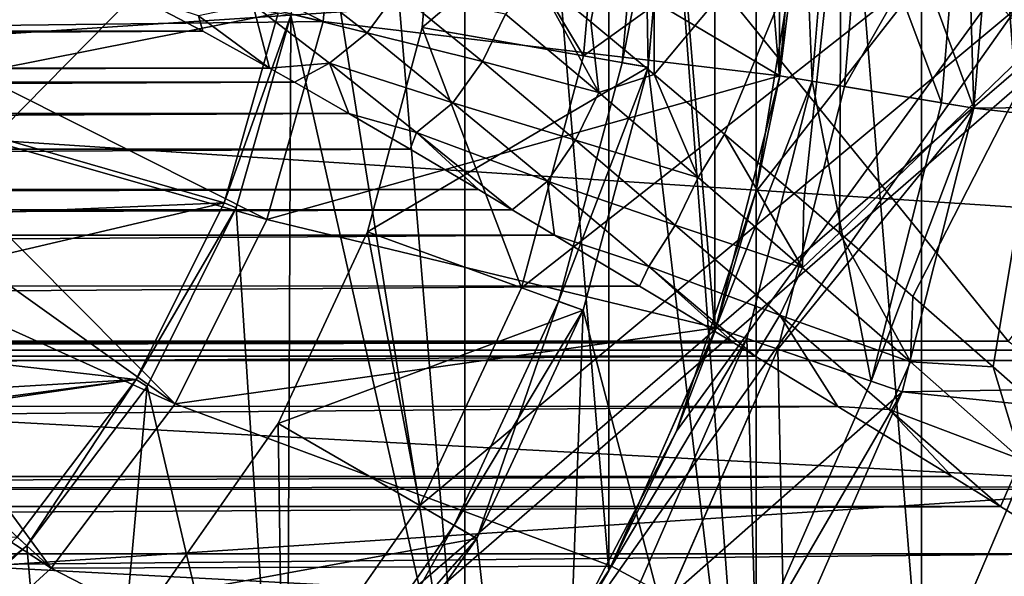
# Model space of a CAD drawing. Header units: millimetres. Extents: x -223 to 138, y -45 to 391.
# Tile 297 of 364: x 81.04 to 88.55, y -5.79 to -1.55. Entities that reach past the tile are written whole.
import ezdxf

# ---------------------------------------------------------------- set-up
doc = ezdxf.new("R2010")
doc.units = ezdxf.units.MM
doc.header["$LTSCALE"] = 65.185185
for name, color, linetype in [('10', 7, 'CONTINUOUS'), ('11', 7, 'CONTINUOUS'), ('135', 7, 'CONTINUOUS'), ('147', 7, 'CONTINUOUS'), ('149', 7, 'CONTINUOUS'), ('151', 7, 'CONTINUOUS'), ('152', 7, 'CONTINUOUS'), ('153', 7, 'CONTINUOUS'), ('164', 7, 'CONTINUOUS'), ('166', 7, 'CONTINUOUS'), ('188', 7, 'CONTINUOUS'), ('190', 7, 'CONTINUOUS'), ('192', 7, 'CONTINUOUS'), ('193', 7, 'CONTINUOUS'), ('194', 7, 'CONTINUOUS'), ('195', 7, 'CONTINUOUS'), ('201', 7, 'CONTINUOUS'), ('203', 7, 'CONTINUOUS'), ('25', 7, 'CONTINUOUS'), ('315', 7, 'CONTINUOUS'), ('316', 7, 'CONTINUOUS'), ('317', 7, 'CONTINUOUS'), ('318', 7, 'CONTINUOUS'), ('319', 7, 'CONTINUOUS'), ('321', 7, 'CONTINUOUS'), ('331', 7, 'CONTINUOUS'), ('35', 7, 'CONTINUOUS'), ('351', 7, 'CONTINUOUS'), ('354', 7, 'CONTINUOUS'), ('395', 7, 'CONTINUOUS'), ('421', 7, 'CONTINUOUS'), ('422', 7, 'CONTINUOUS'), ('48', 7, 'CONTINUOUS'), ('50', 7, 'CONTINUOUS'), ('72', 7, 'CONTINUOUS'), ('8', 7, 'CONTINUOUS'), ('81', 7, 'CONTINUOUS')]:
    doc.layers.add(name, color=color, linetype=linetype)

msp = doc.modelspace()

# ---------------------------------------------------------------- linework, layer by layer
at = {"layer": '10', "color": 7, "linetype": 'CONTINUOUS', "true_color": 0xaaaaaa}
for points in [[(88.8902, -1.63, 23.5429), (88.8902, 1.3508, 23.5606), (87.308, -0.2548, 24.3338), (88.8902, -1.63, 23.5429)], [(85.3953, -1.5632, 25.7189), (85.8778, 1.004, 25.3149), (84.9657, -1.2101, 26.1744), (85.3953, -1.5632, 25.7189)], [(85.8776, -1.9653, 25.2586), (85.8778, 1.004, 25.3149), (85.3953, -1.5632, 25.7189), (85.8776, -1.9653, 25.2586)], [(85.8776, -1.9653, 25.2586), (87.308, -0.2548, 24.3338), (85.8778, 1.004, 25.3149), (85.8776, -1.9653, 25.2586)], [(86.4158, -2.4199, 24.7966), (87.308, -0.2548, 24.3338), (85.8776, -1.9653, 25.2586), (86.4158, -2.4199, 24.7966)], [(87.0202, -2.9366, 24.3308), (87.308, -0.2548, 24.3338), (86.4158, -2.4199, 24.7966), (87.0202, -2.9366, 24.3308)], [(87.2918, -3.1707, 24.1371), (87.308, -0.2548, 24.3338), (87.0202, -2.9366, 24.3308), (87.2918, -3.1707, 24.1371)], [(87.2918, -3.1707, 24.1371), (88.8902, -1.63, 23.5429), (87.308, -0.2548, 24.3338), (87.2918, -3.1707, 24.1371)], [(87.8515, -3.6562, 23.7643), (88.8902, -1.63, 23.5429), (87.2918, -3.1707, 24.1371), (87.8515, -3.6562, 23.7643)], [(88.4636, -4.1919, 23.3926), (88.8902, -1.63, 23.5429), (87.8515, -3.6562, 23.7643), (88.4636, -4.1919, 23.3926)], [(88.8685, -4.5489, 23.1648), (88.8902, -1.63, 23.5429), (88.4636, -4.1919, 23.3926), (88.8685, -4.5489, 23.1648)]]:
    msp.add_3dface(points, dxfattribs=at)
at = {"layer": '11', "color": 7, "linetype": 'CONTINUOUS', "true_color": 0xaaaaaa}
for points in [[(31.7088, -1.3468, 28.502), (31.1627, -1.6334, 27.6103), (81.8913, -1.3469, 28.5018), (31.7088, -1.3468, 28.502)], [(81.8913, -1.3469, 28.5018), (31.1627, -1.6334, 27.6103), (82.4375, -1.6335, 27.6099), (81.8913, -1.3469, 28.5018)], [(31.1627, -1.6334, 27.6103), (30.6529, -1.9166, 26.9303), (82.4375, -1.6335, 27.6099), (31.1627, -1.6334, 27.6103)], [(82.4375, -1.6335, 27.6099), (30.6529, -1.9166, 26.9303), (82.947, -1.9166, 26.9304), (82.4375, -1.6335, 27.6099)], [(30.6529, -1.9166, 26.9303), (30.4645, -2.0237, 26.7052), (82.947, -1.9166, 26.9304), (30.6529, -1.9166, 26.9303)], [(82.947, -1.9166, 26.9304), (30.4645, -2.0237, 26.7052), (83.1359, -2.0239, 26.7047), (82.947, -1.9166, 26.9304)], [(30.4645, -2.0237, 26.7052), (30.0489, -2.2629, 26.2482), (83.1359, -2.0239, 26.7047), (30.4645, -2.0237, 26.7052)], [(83.1359, -2.0239, 26.7047), (30.0489, -2.2629, 26.2482), (83.5516, -2.2632, 26.2477), (83.1359, -2.0239, 26.7047)], [(30.0489, -2.2629, 26.2482), (29.5832, -2.5347, 25.7892), (83.5516, -2.2632, 26.2477), (30.0489, -2.2629, 26.2482)], [(83.5516, -2.2632, 26.2477), (29.5832, -2.5347, 25.7892), (84.0174, -2.5351, 25.7887), (83.5516, -2.2632, 26.2477)], [(29.5832, -2.5347, 25.7892), (29.0625, -2.8421, 25.3292), (84.0174, -2.5351, 25.7887), (29.5832, -2.5347, 25.7892)], [(84.0174, -2.5351, 25.7887), (29.0625, -2.8421, 25.3292), (84.5382, -2.8425, 25.3286), (84.0174, -2.5351, 25.7887)], [(29.0625, -2.8421, 25.3292), (28.8045, -2.9955, 25.1188), (84.5382, -2.8425, 25.3286), (29.0625, -2.8421, 25.3292)], [(84.5382, -2.8425, 25.3286), (28.8045, -2.9955, 25.1188), (84.7955, -2.9955, 25.1187), (84.5382, -2.8425, 25.3286)], [(28.8045, -2.9955, 25.1188), (28.4814, -3.1882, 24.8696), (84.7955, -2.9955, 25.1187), (28.8045, -2.9955, 25.1188)], [(84.7955, -2.9955, 25.1187), (28.4814, -3.1882, 24.8696), (85.1194, -3.1887, 24.869), (84.7955, -2.9955, 25.1187)], [(28.4814, -3.1882, 24.8696), (27.8343, -3.5765, 24.4126), (85.1194, -3.1887, 24.869), (28.4814, -3.1882, 24.8696)], [(85.1194, -3.1887, 24.869), (27.8343, -3.5765, 24.4126), (85.7666, -3.5771, 24.4119), (85.1194, -3.1887, 24.869)], [(27.8343, -3.5765, 24.4126), (27.1159, -4.0106, 23.9609), (85.7666, -3.5771, 24.4119), (27.8343, -3.5765, 24.4126)], [(85.7666, -3.5771, 24.4119), (27.1159, -4.0106, 23.9609), (86.485, -4.0111, 23.9604), (85.7666, -3.5771, 24.4119)], [(27.1159, -4.0106, 23.9609), (26.9509, -4.1106, 23.8645), (86.485, -4.0111, 23.9604), (27.1159, -4.0106, 23.9609)], [(86.485, -4.0111, 23.9604), (26.9509, -4.1106, 23.8645), (86.6491, -4.1107, 23.8644), (86.485, -4.0111, 23.9604)], [(26.9509, -4.1106, 23.8645), (26.3217, -4.4938, 23.5186), (86.6491, -4.1107, 23.8644), (26.9509, -4.1106, 23.8645)], [(86.6491, -4.1107, 23.8644), (26.3217, -4.4938, 23.5186), (87.2792, -4.4944, 23.5182), (86.6491, -4.1107, 23.8644)], [(26.3217, -4.4938, 23.5186), (25.4491, -5.0291, 23.091), (87.2792, -4.4944, 23.5182), (26.3217, -4.4938, 23.5186)], [(87.2792, -4.4944, 23.5182), (25.4491, -5.0291, 23.091), (88.1517, -5.0296, 23.0906), (87.2792, -4.4944, 23.5182)], [(25.4491, -5.0291, 23.091), (25.081, -5.2564, 22.9266), (88.1517, -5.0296, 23.0906), (25.4491, -5.0291, 23.091)], [(88.1517, -5.0296, 23.0906), (25.081, -5.2564, 22.9266), (88.519, -5.2564, 22.9267), (88.1517, -5.0296, 23.0906)], [(25.081, -5.2564, 22.9266), (24.4993, -5.6177, 22.6847), (88.519, -5.2564, 22.9267), (25.081, -5.2564, 22.9266)], [(88.519, -5.2564, 22.9267), (24.4993, -5.6177, 22.6847), (89.1013, -5.6181, 22.6845), (88.519, -5.2564, 22.9267)], [(24.4993, -5.6177, 22.6847), (23.4795, -6.2581, 22.3085), (89.1013, -5.6181, 22.6845), (24.4993, -5.6177, 22.6847)], [(89.1013, -5.6181, 22.6845), (23.4795, -6.2581, 22.3085), (90.1209, -6.2584, 22.3083), (89.1013, -5.6181, 22.6845)]]:
    msp.add_3dface(points, dxfattribs=at)
at = {"layer": '135', "color": 7, "linetype": 'CONTINUOUS', "true_color": 0xaaaaaa}
for points in [[(97, -10.365, -34.5), (97, 10.365, -34.5), (85.1579, -6.3889, -34.5), (97, -10.365, -34.5)], [(85.1579, -6.3889, -34.5), (97, 10.365, -34.5), (86.0479, -4.6844, -34.5), (85.1579, -6.3889, -34.5)], [(86.0479, -4.6844, -34.5), (97, 10.365, -34.5), (86.6543, -2.8596, -34.5), (86.0479, -4.6844, -34.5)], [(86.6543, -2.8596, -34.5), (97, 10.365, -34.5), (86.9614, -0.9615, -34.5), (86.6543, -2.8596, -34.5)]]:
    msp.add_3dface(points, dxfattribs=at)
at = {"layer": '147', "color": 7, "linetype": 'CONTINUOUS', "true_color": 0xaaaaaa}
for points in [[(83.5, 0, -45), (86.8363, -1.9751, -45), (83.3553, -1.5618, -45), (83.5, 0, -45)], [(87, 0, -45), (86.8363, -1.9751, -45), (83.5, 0, -45), (87, 0, -45)], [(83.3553, -1.5618, -45), (86.8363, -1.9751, -45), (82.926, -3.0706, -45), (83.3553, -1.5618, -45)], [(86.8363, -1.9751, -45), (86.3498, -3.8965, -45), (82.926, -3.0706, -45), (86.8363, -1.9751, -45)], [(82.926, -3.0706, -45), (86.3498, -3.8965, -45), (82.2269, -4.4747, -45), (82.926, -3.0706, -45)], [(86.3498, -3.8965, -45), (85.5537, -5.7113, -45), (82.2269, -4.4747, -45), (86.3498, -3.8965, -45)], [(82.2269, -4.4747, -45), (85.5537, -5.7113, -45), (81.2816, -5.7264, -45), (82.2269, -4.4747, -45)], [(81.2816, -5.7264, -45), (84.4696, -7.3706, -45), (80.1223, -6.7832, -45), (81.2816, -5.7264, -45)], [(85.5537, -5.7113, -45), (84.4696, -7.3706, -45), (81.2816, -5.7264, -45), (85.5537, -5.7113, -45)]]:
    msp.add_3dface(points, dxfattribs=at)
at = {"layer": '149', "color": 7, "linetype": 'CONTINUOUS', "true_color": 0xaaaaaa}
for points in [[(84.1095, -1.6062, -42), (86, 0, -42), (84.25, 0, -42), (84.1095, -1.6062, -42)], [(85.8329, -1.9101, -42), (86, 0, -42), (84.1095, -1.6062, -42), (85.8329, -1.9101, -42)], [(83.6921, -3.1638, -42), (85.8329, -1.9101, -42), (84.1095, -1.6062, -42), (83.6921, -3.1638, -42)], [(85.3366, -3.7622, -42), (85.8329, -1.9101, -42), (83.6921, -3.1638, -42), (85.3366, -3.7622, -42)], [(83.0107, -4.625, -42), (85.3366, -3.7622, -42), (83.6921, -3.1638, -42), (83.0107, -4.625, -42)], [(84.5263, -5.5, -42), (85.3366, -3.7622, -42), (83.0107, -4.625, -42), (84.5263, -5.5, -42)], [(82.0859, -5.9458, -42), (84.5263, -5.5, -42), (83.0107, -4.625, -42), (82.0859, -5.9458, -42)], [(83.4265, -7.0706, -42), (84.5263, -5.5, -42), (82.0859, -5.9458, -42), (83.4265, -7.0706, -42)]]:
    msp.add_3dface(points, dxfattribs=at)
at = {"layer": '151', "color": 7, "linetype": 'CONTINUOUS', "true_color": 0xaaaaaa}
for points in [[(79.7961, -2.1354, -30), (83.0113, -1.4975, -30), (80.1353, -1.0915, -30), (79.7961, -2.1354, -30)], [(82.5997, -2.9441, -30), (83.0113, -1.4975, -30), (79.7961, -2.1354, -30), (82.5997, -2.9441, -30)], [(79.2474, -3.0859, -30), (82.5997, -2.9441, -30), (79.7961, -2.1354, -30), (79.2474, -3.0859, -30)], [(81.9292, -4.2905, -30), (82.5997, -2.9441, -30), (78.5129, -3.9015, -30), (81.9292, -4.2905, -30)], [(78.5129, -3.9015, -30), (82.5997, -2.9441, -30), (79.2474, -3.0859, -30), (78.5129, -3.9015, -30)], [(77.625, -4.5466, -30), (81.9292, -4.2905, -30), (78.5129, -3.9015, -30), (77.625, -4.5466, -30)], [(81.0229, -5.4906, -30), (81.9292, -4.2905, -30), (75.5487, -5.2212, -30), (81.0229, -5.4906, -30)], [(75.5487, -5.2212, -30), (81.9292, -4.2905, -30), (76.6224, -4.993, -30), (75.5487, -5.2212, -30)], [(76.6224, -4.993, -30), (81.9292, -4.2905, -30), (77.625, -4.5466, -30), (76.6224, -4.993, -30)]]:
    msp.add_3dface(points, dxfattribs=at)
at = {"layer": '152', "color": 7, "linetype": 'CONTINUOUS', "true_color": 0xaaaaaa}
for points in [[(86.8363, -1.9751, -45), (87, 0, -45), (86.8363, -1.9751, -42), (86.8363, -1.9751, -45)], [(87, 0, -45), (87, 0, -42), (86.8363, -1.9751, -42), (87, 0, -45)], [(86.3498, -3.8965, -45), (86.8363, -1.9751, -45), (86.3498, -3.8964, -42), (86.3498, -3.8965, -45)], [(86.3498, -3.8964, -42), (86.8363, -1.9751, -45), (86.8363, -1.9751, -42), (86.3498, -3.8964, -42)], [(85.5537, -5.7114, -42), (86.3498, -3.8965, -45), (86.3498, -3.8964, -42), (85.5537, -5.7114, -42)], [(85.5537, -5.7113, -45), (86.3498, -3.8965, -45), (85.5537, -5.7114, -42), (85.5537, -5.7113, -45)], [(84.4696, -7.3706, -45), (85.5537, -5.7113, -45), (84.4697, -7.3706, -42), (84.4696, -7.3706, -45)], [(84.4697, -7.3706, -42), (85.5537, -5.7113, -45), (85.5537, -5.7114, -42), (84.4697, -7.3706, -42)]]:
    msp.add_3dface(points, dxfattribs=at)
at = {"layer": '153', "color": 7, "linetype": 'CONTINUOUS', "true_color": 0xaaaaaa}
for points in [[(85.3405, -1.8233, -38), (84.1095, -1.6062, -42), (84.25, 0, -42), (85.3405, -1.8233, -38)], [(85.5, 0, -38), (85.3405, -1.8233, -38), (84.25, 0, -42), (85.5, 0, -38)], [(84.8668, -3.5912, -38), (83.6921, -3.1638, -42), (84.1095, -1.6062, -42), (84.8668, -3.5912, -38)], [(85.3405, -1.8233, -38), (84.8668, -3.5912, -38), (84.1095, -1.6062, -42), (85.3405, -1.8233, -38)], [(84.0933, -5.25, -38), (83.0107, -4.625, -42), (83.6921, -3.1638, -42), (84.0933, -5.25, -38)], [(84.8668, -3.5912, -38), (84.0933, -5.25, -38), (83.6921, -3.1638, -42), (84.8668, -3.5912, -38)], [(83.0435, -6.7493, -38), (82.0859, -5.9458, -42), (83.0107, -4.625, -42), (83.0435, -6.7493, -38)], [(84.0933, -5.25, -38), (83.0435, -6.7493, -38), (83.0107, -4.625, -42), (84.0933, -5.25, -38)]]:
    msp.add_3dface(points, dxfattribs=at)
at = {"layer": '164', "color": 7, "linetype": 'CONTINUOUS', "true_color": 0xaaaaaa}
for points in [[(80.25, 0, -43.1236), (83.3553, -1.5618, -45), (80.1871, -0.8101, -43.1236), (80.25, 0, -43.1236)], [(83.5, 0, -45), (83.3553, -1.5618, -45), (80.25, 0, -43.1236), (83.5, 0, -45)], [(83.3553, -1.5618, -45), (80, -1.6008, -43.1236), (80.1871, -0.8101, -43.1236), (83.3553, -1.5618, -45)], [(83.3553, -1.5618, -45), (82.926, -3.0706, -45), (80, -1.6008, -43.1236), (83.3553, -1.5618, -45)], [(80, -1.6008, -43.1236), (82.926, -3.0706, -45), (80, -2.2362, -43.2548), (80, -1.6008, -43.1236)], [(82.926, -3.0706, -45), (82.2269, -4.4747, -45), (80, -2.2362, -43.2548), (82.926, -3.0706, -45)], [(82.2269, -4.4747, -45), (80, -2.8868, -43.4259), (80, -2.2362, -43.2548), (82.2269, -4.4747, -45)], [(80, -2.8868, -43.4259), (82.2269, -4.4747, -45), (79.4354, -3.2127, -43.2545), (80, -2.8868, -43.4259)], [(81.2816, -5.7264, -45), (78.8863, -3.5297, -43.1236), (79.4354, -3.2127, -43.2545), (81.2816, -5.7264, -45)], [(82.2269, -4.4747, -45), (81.2816, -5.7264, -45), (79.4354, -3.2127, -43.2545), (82.2269, -4.4747, -45)], [(78.8863, -3.5297, -43.1236), (81.2816, -5.7264, -45), (78.5017, -3.9116, -43.1236), (78.8863, -3.5297, -43.1236)], [(81.2816, -5.7264, -45), (80.1223, -6.7832, -45), (78.5017, -3.9116, -43.1236), (81.2816, -5.7264, -45)]]:
    msp.add_3dface(points, dxfattribs=at)
at = {"layer": '166', "color": 7, "linetype": 'CONTINUOUS', "true_color": 0xaaaaaa}
for points in [[(83.1095, -1.5159, -30.0577), (83.0113, -1.4975, -30), (82.5997, -2.9441, -30), (83.1095, -1.5159, -30.0577)], [(82.6929, -2.9802, -30.0577), (83.1095, -1.5159, -30.0577), (82.5997, -2.9441, -30), (82.6929, -2.9802, -30.0577)], [(82.6929, -2.9802, -30.0577), (82.5997, -2.9441, -30), (81.9292, -4.2905, -30), (82.6929, -2.9802, -30.0577)], [(82.0143, -4.3431, -30.0577), (82.6929, -2.9802, -30.0577), (81.9292, -4.2905, -30), (82.0143, -4.3431, -30.0577)], [(81.0968, -5.558, -30.0577), (81.9292, -4.2905, -30), (81.0229, -5.4906, -30), (81.0968, -5.558, -30.0577)], [(81.0968, -5.558, -30.0577), (82.0143, -4.3431, -30.0577), (81.9292, -4.2905, -30), (81.0968, -5.558, -30.0577)], [(81.0968, -5.558, -30.0577), (81.0229, -5.4906, -30), (79.9115, -6.5038, -30), (81.0968, -5.558, -30.0577)], [(79.9717, -6.5836, -30.0577), (81.0968, -5.558, -30.0577), (79.9115, -6.5038, -30), (79.9717, -6.5836, -30.0577)]]:
    msp.add_3dface(points, dxfattribs=at)
at = {"layer": '188', "color": 7, "linetype": 'CONTINUOUS', "true_color": 0xaaaaaa}
for points in [[(86.8363, -1.9751, -42), (87, 0, -42), (87.0829, -2.0163, -42), (86.8363, -1.9751, -42)], [(87.0829, -2.0163, -42), (87, 0, -42), (87.25, 0, -42), (87.0829, -2.0163, -42)], [(86.3498, -3.8964, -42), (86.8363, -1.9751, -42), (87.0829, -2.0163, -42), (86.3498, -3.8964, -42)], [(86.5862, -3.9776, -42), (86.3498, -3.8964, -42), (87.0829, -2.0163, -42), (86.5862, -3.9776, -42)], [(85.5537, -5.7114, -42), (86.3498, -3.8964, -42), (86.5862, -3.9776, -42), (85.5537, -5.7114, -42)], [(85.7736, -5.8303, -42), (85.5537, -5.7114, -42), (86.5862, -3.9776, -42), (85.7736, -5.8303, -42)], [(84.4697, -7.3706, -42), (85.5537, -5.7114, -42), (85.7736, -5.8303, -42), (84.4697, -7.3706, -42)]]:
    msp.add_3dface(points, dxfattribs=at)
at = {"layer": '190', "color": 7, "linetype": 'CONTINUOUS', "true_color": 0xaaaaaa}
for points in [[(88.25, 0, -53.5), (88.3159, -2.222, -53.5), (88.0693, -2.1807, -53.5), (88.25, 0, -53.5)], [(88.5, 0, -53.5), (88.3159, -2.222, -53.5), (88.25, 0, -53.5), (88.5, 0, -53.5)], [(88.0693, -2.1807, -53.5), (88.3159, -2.222, -53.5), (87.5321, -4.3021, -53.5), (88.0693, -2.1807, -53.5)], [(88.3159, -2.222, -53.5), (87.7685, -4.3834, -53.5), (87.5321, -4.3021, -53.5), (88.3159, -2.222, -53.5)], [(87.5321, -4.3021, -53.5), (87.7685, -4.3834, -53.5), (86.653, -6.3063, -53.5), (87.5321, -4.3021, -53.5)], [(87.7685, -4.3834, -53.5), (86.8729, -6.4253, -53.5), (86.653, -6.3063, -53.5), (87.7685, -4.3834, -53.5)]]:
    msp.add_3dface(points, dxfattribs=at)
at = {"layer": '192', "color": 7, "linetype": 'CONTINUOUS', "true_color": 0xaaaaaa}
for points in [[(86.6554, -8.7928, -39.8), (86.6554, 8.7928, -39.8), (86, 0, -39.8), (86.6554, -8.7928, -39.8)], [(87.9181, 6.8032, -39.8), (86.6554, 8.7928, -39.8), (87.9181, -6.8032, -39.8), (87.9181, 6.8032, -39.8)], [(87.9181, -6.8032, -39.8), (86.6554, 8.7928, -39.8), (86.6554, -8.7928, -39.8), (87.9181, -6.8032, -39.8)], [(88.8443, 4.6364, -39.8), (87.9181, 6.8032, -39.8), (88.8443, -4.6364, -39.8), (88.8443, 4.6364, -39.8)], [(88.8443, -4.6364, -39.8), (87.9181, 6.8032, -39.8), (87.9181, -6.8032, -39.8), (88.8443, -4.6364, -39.8)], [(86.6554, -8.7928, -39.8), (86, 0, -39.8), (85.8329, -1.9101, -39.8), (86.6554, -8.7928, -39.8)], [(85.3367, -3.7621, -39.8), (86.6554, -8.7928, -39.8), (85.8329, -1.9101, -39.8), (85.3367, -3.7621, -39.8)], [(84.5263, -5.5, -39.8), (85.089, -10.5533, -39.8), (85.3367, -3.7621, -39.8), (84.5263, -5.5, -39.8)], [(85.089, -10.5533, -39.8), (86.6554, -8.7928, -39.8), (85.3367, -3.7621, -39.8), (85.089, -10.5533, -39.8)], [(83.4264, -7.0707, -39.8), (85.089, -10.5533, -39.8), (84.5263, -5.5, -39.8), (83.4264, -7.0707, -39.8)]]:
    msp.add_3dface(points, dxfattribs=at)
at = {"layer": '193', "color": 7, "linetype": 'CONTINUOUS', "true_color": 0xaaaaaa}
for points in [[(85.8, 0, -40), (85.8, 0, -41.8), (85.6359, -1.8753, -41.8), (85.8, 0, -40)], [(85.8, 0, -40), (85.6359, -1.8753, -41.8), (85.6359, -1.8753, -40), (85.8, 0, -40)], [(85.6359, -1.8753, -41.8), (85.1487, -3.6937, -41.8), (85.6359, -1.8753, -40), (85.6359, -1.8753, -41.8)], [(85.6359, -1.8753, -40), (85.1487, -3.6937, -41.8), (85.1487, -3.6937, -40), (85.6359, -1.8753, -40)], [(85.1487, -3.6937, -41.8), (84.3531, -5.4, -41.8), (85.1487, -3.6937, -40), (85.1487, -3.6937, -41.8)], [(85.1487, -3.6937, -40), (84.3531, -5.4, -41.8), (84.3531, -5.4, -40), (85.1487, -3.6937, -40)], [(84.3531, -5.4, -41.8), (83.2732, -6.9422, -41.8), (84.3531, -5.4, -40), (84.3531, -5.4, -41.8)], [(84.3531, -5.4, -40), (83.2732, -6.9422, -41.8), (83.2732, -6.9422, -40), (84.3531, -5.4, -40)]]:
    msp.add_3dface(points, dxfattribs=at)
at = {"layer": '194', "color": 7, "linetype": 'CONTINUOUS', "true_color": 0xaaaaaa}
for points in [[(87.0829, -2.0163, -42), (87.25, 0, -42), (87.0829, -2.0161, -52.9226), (87.0829, -2.0163, -42)], [(87.25, 0, -42), (87.25, 0, -52.9226), (87.0829, -2.0161, -52.9226), (87.25, 0, -42)], [(86.5862, -3.9776, -42), (87.0829, -2.0163, -42), (86.5863, -3.9774, -52.9226), (86.5862, -3.9776, -42)], [(86.5863, -3.9774, -52.9226), (87.0829, -2.0163, -42), (87.0829, -2.0161, -52.9226), (86.5863, -3.9774, -52.9226)], [(85.7736, -5.8303, -52.9226), (86.5862, -3.9776, -42), (86.5863, -3.9774, -52.9226), (85.7736, -5.8303, -52.9226)], [(85.7736, -5.8303, -42), (86.5862, -3.9776, -42), (85.7736, -5.8303, -52.9226), (85.7736, -5.8303, -42)]]:
    msp.add_3dface(points, dxfattribs=at)
at = {"layer": '195', "color": 7, "linetype": 'CONTINUOUS', "true_color": 0xaaaaaa}
for points in [[(87.25, 0, -52.9226), (88.0693, -2.1807, -53.5), (87.0829, -2.0161, -52.9226), (87.25, 0, -52.9226)], [(87.25, 0, -52.9226), (88.25, 0, -53.5), (88.0693, -2.1807, -53.5), (87.25, 0, -52.9226)], [(87.5321, -4.3021, -53.5), (86.5863, -3.9774, -52.9226), (87.0829, -2.0161, -52.9226), (87.5321, -4.3021, -53.5)], [(88.0693, -2.1807, -53.5), (87.5321, -4.3021, -53.5), (87.0829, -2.0161, -52.9226), (88.0693, -2.1807, -53.5)], [(86.653, -6.3063, -53.5), (85.7736, -5.8303, -52.9226), (86.5863, -3.9774, -52.9226), (86.653, -6.3063, -53.5)], [(87.5321, -4.3021, -53.5), (86.653, -6.3063, -53.5), (86.5863, -3.9774, -52.9226), (87.5321, -4.3021, -53.5)]]:
    msp.add_3dface(points, dxfattribs=at)
at = {"layer": '201', "color": 7, "linetype": 'CONTINUOUS', "true_color": 0xaaaaaa}
for points in [[(86, 0, -39.8), (85.8, 0, -40), (85.6359, -1.8753, -40), (86, 0, -39.8)], [(85.8329, -1.9101, -39.8), (86, 0, -39.8), (85.6359, -1.8753, -40), (85.8329, -1.9101, -39.8)], [(85.8329, -1.9101, -39.8), (85.6359, -1.8753, -40), (85.1487, -3.6937, -40), (85.8329, -1.9101, -39.8)], [(85.3367, -3.7621, -39.8), (85.8329, -1.9101, -39.8), (85.1487, -3.6937, -40), (85.3367, -3.7621, -39.8)], [(85.3367, -3.7621, -39.8), (85.1487, -3.6937, -40), (84.3531, -5.4, -40), (85.3367, -3.7621, -39.8)], [(84.5263, -5.5, -39.8), (85.3367, -3.7621, -39.8), (84.3531, -5.4, -40), (84.5263, -5.5, -39.8)], [(84.5263, -5.5, -39.8), (84.3531, -5.4, -40), (83.2732, -6.9422, -40), (84.5263, -5.5, -39.8)], [(83.4264, -7.0707, -39.8), (84.5263, -5.5, -39.8), (83.2732, -6.9422, -40), (83.4264, -7.0707, -39.8)]]:
    msp.add_3dface(points, dxfattribs=at)
at = {"layer": '203', "color": 7, "linetype": 'CONTINUOUS', "true_color": 0xaaaaaa}
for points in [[(85.8, 0, -41.8), (85.8329, -1.9101, -42), (85.6359, -1.8753, -41.8), (85.8, 0, -41.8)], [(86, 0, -42), (85.8329, -1.9101, -42), (85.8, 0, -41.8), (86, 0, -42)], [(85.8329, -1.9101, -42), (85.1487, -3.6937, -41.8), (85.6359, -1.8753, -41.8), (85.8329, -1.9101, -42)], [(85.8329, -1.9101, -42), (85.3366, -3.7622, -42), (85.1487, -3.6937, -41.8), (85.8329, -1.9101, -42)], [(84.5263, -5.5, -42), (84.3531, -5.4, -41.8), (85.1487, -3.6937, -41.8), (84.5263, -5.5, -42)], [(85.3366, -3.7622, -42), (84.5263, -5.5, -42), (85.1487, -3.6937, -41.8), (85.3366, -3.7622, -42)], [(83.4265, -7.0706, -42), (83.2732, -6.9422, -41.8), (84.3531, -5.4, -41.8), (83.4265, -7.0706, -42)], [(84.5263, -5.5, -42), (83.4265, -7.0706, -42), (84.3531, -5.4, -41.8), (84.5263, -5.5, -42)]]:
    msp.add_3dface(points, dxfattribs=at)
at = {"layer": '25', "color": 7, "linetype": 'CONTINUOUS', "true_color": 0xaaaaaa}
for points in [[(83.6904, -1.6473, 27.0487), (83.1147, -1.1975, 28.0196), (82.8193, -1.432, 27.9037), (83.6904, -1.6473, 27.0487)], [(83.6904, -1.6473, 27.0487), (83.9204, -1.3344, 27.1517), (83.1147, -1.1975, 28.0196), (83.6904, -1.6473, 27.0487)], [(85.4571, -2.103, 25.5518), (84.9657, -1.2101, 26.1744), (84.7453, -1.506, 26.3279), (85.4571, -2.103, 25.5518)], [(85.3953, -1.5632, 25.7189), (84.9657, -1.2101, 26.1744), (85.4571, -2.103, 25.5518), (85.3953, -1.5632, 25.7189)], [(81.8913, -1.3469, 28.5018), (82.4375, -1.6335, 27.6099), (82.405, -1.5181, 27.9128), (81.8913, -1.3469, 28.5018)], [(84.5688, -1.867, 26.2792), (83.9204, -1.3344, 27.1517), (83.6904, -1.6473, 27.0487), (84.5688, -1.867, 26.2792)], [(84.5688, -1.867, 26.2792), (84.7453, -1.506, 26.3279), (83.9204, -1.3344, 27.1517), (84.5688, -1.867, 26.2792)], [(82.947, -1.9166, 26.9304), (82.8193, -1.432, 27.9037), (82.405, -1.5181, 27.9128), (82.947, -1.9166, 26.9304)], [(82.947, -1.9166, 26.9304), (83.4025, -1.8779, 26.9045), (82.8193, -1.432, 27.9037), (82.947, -1.9166, 26.9304)], [(83.4025, -1.8779, 26.9045), (83.6904, -1.6473, 27.0487), (82.8193, -1.432, 27.9037), (83.4025, -1.8779, 26.9045)], [(82.4375, -1.6335, 27.6099), (82.947, -1.9166, 26.9304), (82.405, -1.5181, 27.9128), (82.4375, -1.6335, 27.6099)], [(85.4571, -2.103, 25.5518), (84.7453, -1.506, 26.3279), (84.5688, -1.867, 26.2792), (85.4571, -2.103, 25.5518)], [(85.8776, -1.9653, 25.2586), (85.3953, -1.5632, 25.7189), (85.4571, -2.103, 25.5518), (85.8776, -1.9653, 25.2586)], [(84.3449, -2.1806, 26.149), (83.6904, -1.6473, 27.0487), (83.4025, -1.8779, 26.9045), (84.3449, -2.1806, 26.149)], [(84.3449, -2.1806, 26.149), (84.5688, -1.867, 26.2792), (83.6904, -1.6473, 27.0487), (84.3449, -2.1806, 26.149)], [(85.2787, -2.4648, 25.4802), (84.5688, -1.867, 26.2792), (84.3449, -2.1806, 26.149), (85.2787, -2.4648, 25.4802)], [(85.2787, -2.4648, 25.4802), (85.4571, -2.103, 25.5518), (84.5688, -1.867, 26.2792), (85.2787, -2.4648, 25.4802)], [(82.947, -1.9166, 26.9304), (83.1359, -2.0239, 26.7047), (83.4025, -1.8779, 26.9045), (82.947, -1.9166, 26.9304)], [(83.1359, -2.0239, 26.7047), (83.5516, -2.2632, 26.2477), (83.4025, -1.8779, 26.9045), (83.1359, -2.0239, 26.7047)], [(83.5516, -2.2632, 26.2477), (84.0676, -2.4062, 25.9747), (83.4025, -1.8779, 26.9045), (83.5516, -2.2632, 26.2477)], [(84.0676, -2.4062, 25.9747), (84.3449, -2.1806, 26.149), (83.4025, -1.8779, 26.9045), (84.0676, -2.4062, 25.9747)], [(86.2151, -2.7503, 24.8482), (85.8776, -1.9653, 25.2586), (85.4571, -2.103, 25.5518), (86.2151, -2.7503, 24.8482)], [(86.4158, -2.4199, 24.7966), (85.8776, -1.9653, 25.2586), (86.2151, -2.7503, 24.8482), (86.4158, -2.4199, 24.7966)], [(86.2151, -2.7503, 24.8482), (85.4571, -2.103, 25.5518), (85.2787, -2.4648, 25.4802), (86.2151, -2.7503, 24.8482)], [(85.0646, -2.7788, 25.3202), (84.3449, -2.1806, 26.149), (84.0676, -2.4062, 25.9747), (85.0646, -2.7788, 25.3202)], [(85.0646, -2.7788, 25.3202), (85.2787, -2.4648, 25.4802), (84.3449, -2.1806, 26.149), (85.0646, -2.7788, 25.3202)], [(83.5516, -2.2632, 26.2477), (84.0174, -2.5351, 25.7887), (84.0676, -2.4062, 25.9747), (83.5516, -2.2632, 26.2477)], [(84.0174, -2.5351, 25.7887), (84.5382, -2.8425, 25.3286), (84.0676, -2.4062, 25.9747), (84.0174, -2.5351, 25.7887)], [(84.5382, -2.8425, 25.3286), (84.7955, -2.9955, 25.1187), (84.0676, -2.4062, 25.9747), (84.5382, -2.8425, 25.3286)], [(84.7955, -2.9955, 25.1187), (85.0646, -2.7788, 25.3202), (84.0676, -2.4062, 25.9747), (84.7955, -2.9955, 25.1187)], [(86.0383, -3.113, 24.7503), (85.2787, -2.4648, 25.4802), (85.0646, -2.7788, 25.3202), (86.0383, -3.113, 24.7503)], [(86.0383, -3.113, 24.7503), (86.2151, -2.7503, 24.8482), (85.2787, -2.4648, 25.4802), (86.0383, -3.113, 24.7503)], [(87.0095, -3.4371, 24.2108), (86.4158, -2.4199, 24.7966), (86.2151, -2.7503, 24.8482), (87.0095, -3.4371, 24.2108)], [(87.0202, -2.9366, 24.3308), (86.4158, -2.4199, 24.7966), (87.0095, -3.4371, 24.2108), (87.0202, -2.9366, 24.3308)], [(87.0095, -3.4371, 24.2108), (86.2151, -2.7503, 24.8482), (86.0383, -3.113, 24.7503), (87.0095, -3.4371, 24.2108)], [(84.7955, -2.9955, 25.1187), (85.1194, -3.1887, 24.869), (85.0646, -2.7788, 25.3202), (84.7955, -2.9955, 25.1187)], [(85.1194, -3.1887, 24.869), (85.8376, -3.427, 24.5592), (85.0646, -2.7788, 25.3202), (85.1194, -3.1887, 24.869)], [(85.8376, -3.427, 24.5592), (86.0383, -3.113, 24.7503), (85.0646, -2.7788, 25.3202), (85.8376, -3.427, 24.5592)], [(87.2918, -3.1707, 24.1371), (87.0202, -2.9366, 24.3308), (87.0095, -3.4371, 24.2108), (87.2918, -3.1707, 24.1371)], [(86.8378, -3.8003, 24.0843), (86.0383, -3.113, 24.7503), (85.8376, -3.427, 24.5592), (86.8378, -3.8003, 24.0843)], [(86.8378, -3.8003, 24.0843), (87.0095, -3.4371, 24.2108), (86.0383, -3.113, 24.7503), (86.8378, -3.8003, 24.0843)], [(85.1194, -3.1887, 24.869), (85.7666, -3.5771, 24.4119), (85.8376, -3.427, 24.5592), (85.1194, -3.1887, 24.869)], [(87.8324, -4.1552, 23.6334), (87.2918, -3.1707, 24.1371), (87.0095, -3.4371, 24.2108), (87.8324, -4.1552, 23.6334)], [(87.8515, -3.6562, 23.7643), (87.2918, -3.1707, 24.1371), (87.8324, -4.1552, 23.6334), (87.8515, -3.6562, 23.7643)], [(85.7666, -3.5771, 24.4119), (86.485, -4.0111, 23.9604), (85.8376, -3.427, 24.5592), (85.7666, -3.5771, 24.4119)], [(86.485, -4.0111, 23.9604), (86.6491, -4.1107, 23.8644), (85.8376, -3.427, 24.5592), (86.485, -4.0111, 23.9604)], [(86.6491, -4.1107, 23.8644), (86.8378, -3.8003, 24.0843), (85.8376, -3.427, 24.5592), (86.6491, -4.1107, 23.8644)], [(87.8324, -4.1552, 23.6334), (87.0095, -3.4371, 24.2108), (86.8378, -3.8003, 24.0843), (87.8324, -4.1552, 23.6334)], [(88.4636, -4.1919, 23.3926), (87.8515, -3.6562, 23.7643), (87.8324, -4.1552, 23.6334), (88.4636, -4.1919, 23.3926)], [(86.6491, -4.1107, 23.8644), (87.2792, -4.4944, 23.5182), (86.8378, -3.8003, 24.0843), (86.6491, -4.1107, 23.8644)], [(87.2792, -4.4944, 23.5182), (87.6694, -4.5184, 23.4769), (86.8378, -3.8003, 24.0843), (87.2792, -4.4944, 23.5182)], [(87.6694, -4.5184, 23.4769), (87.8324, -4.1552, 23.6334), (86.8378, -3.8003, 24.0843), (87.6694, -4.5184, 23.4769)], [(88.6774, -4.8985, 23.1104), (87.8324, -4.1552, 23.6334), (87.6694, -4.5184, 23.4769), (88.6774, -4.8985, 23.1104)], [(88.6774, -4.8985, 23.1104), (88.4636, -4.1919, 23.3926), (87.8324, -4.1552, 23.6334), (88.6774, -4.8985, 23.1104)], [(88.8685, -4.5489, 23.1648), (88.4636, -4.1919, 23.3926), (88.6774, -4.8985, 23.1104), (88.8685, -4.5489, 23.1648)], [(87.2792, -4.4944, 23.5182), (88.1517, -5.0296, 23.0906), (87.6694, -4.5184, 23.4769), (87.2792, -4.4944, 23.5182)], [(88.1517, -5.0296, 23.0906), (88.519, -5.2564, 22.9267), (87.6694, -4.5184, 23.4769), (88.1517, -5.0296, 23.0906)], [(88.519, -5.2564, 22.9267), (88.6774, -4.8985, 23.1104), (87.6694, -4.5184, 23.4769), (88.519, -5.2564, 22.9267)], [(88.519, -5.2564, 22.9267), (89.1013, -5.6181, 22.6845), (88.6774, -4.8985, 23.1104), (88.519, -5.2564, 22.9267)]]:
    msp.add_3dface(points, dxfattribs=at)
at = {"layer": '315', "color": 7, "linetype": 'CONTINUOUS', "true_color": 0xaaaaaa}
msp.add_3dface([(87.9192, -6.801, -53.5), (105.1618, -5.9856, -53.5), (88.8448, -4.6348, -53.5), (87.9192, -6.801, -53.5)], dxfattribs=at)
at = {"layer": '316', "color": 7, "linetype": 'CONTINUOUS', "true_color": 0xaaaaaa}
for points in [[(87.5, 0, -59.5), (87.3295, -2.0574, -59.5), (87.5, 0, -54.0774), (87.5, 0, -59.5)], [(87.5, 0, -54.0774), (87.3295, -2.0574, -59.5), (87.3295, -2.0575, -54.0774), (87.5, 0, -54.0774)], [(87.3295, -2.0575, -54.0774), (86.8228, -4.0586, -59.5), (86.8227, -4.0589, -54.0774), (87.3295, -2.0575, -54.0774)], [(87.3295, -2.0574, -59.5), (86.8228, -4.0586, -59.5), (87.3295, -2.0575, -54.0774), (87.3295, -2.0574, -59.5)], [(86.8227, -4.0589, -54.0774), (85.9934, -5.9493, -59.5), (85.9933, -5.9496, -54.0774), (86.8227, -4.0589, -54.0774)], [(86.8228, -4.0586, -59.5), (85.9934, -5.9493, -59.5), (86.8227, -4.0589, -54.0774), (86.8228, -4.0586, -59.5)]]:
    msp.add_3dface(points, dxfattribs=at)
at = {"layer": '317', "color": 7, "linetype": 'CONTINUOUS', "true_color": 0xaaaaaa}
for points in [[(87.3295, -2.0574, -59.5), (87.5, 0, -59.5), (88.3159, -2.2219, -59.5), (87.3295, -2.0574, -59.5)], [(87.5, 0, -59.5), (88.5, 0, -59.5), (88.3159, -2.2219, -59.5), (87.5, 0, -59.5)], [(86.8228, -4.0586, -59.5), (87.3295, -2.0574, -59.5), (88.3159, -2.2219, -59.5), (86.8228, -4.0586, -59.5)], [(87.7686, -4.3833, -59.5), (86.8228, -4.0586, -59.5), (88.3159, -2.2219, -59.5), (87.7686, -4.3833, -59.5)], [(85.9934, -5.9493, -59.5), (86.8228, -4.0586, -59.5), (87.7686, -4.3833, -59.5), (85.9934, -5.9493, -59.5)], [(86.8729, -6.4253, -59.5), (85.9934, -5.9493, -59.5), (87.7686, -4.3833, -59.5), (86.8729, -6.4253, -59.5)]]:
    msp.add_3dface(points, dxfattribs=at)
at = {"layer": '318', "color": 7, "linetype": 'CONTINUOUS', "true_color": 0xaaaaaa}
for points in [[(88.3159, -2.2219, -59.5), (88.5, 0, -59.5), (88.3159, -2.2219, -54.1), (88.3159, -2.2219, -59.5)], [(88.3159, -2.2219, -54.1), (88.5, 0, -59.5), (88.5, 0, -54.1), (88.3159, -2.2219, -54.1)], [(87.7686, -4.3833, -59.5), (88.3159, -2.2219, -59.5), (87.7686, -4.3833, -54.1), (87.7686, -4.3833, -59.5)], [(87.7686, -4.3833, -54.1), (88.3159, -2.2219, -59.5), (88.3159, -2.2219, -54.1), (87.7686, -4.3833, -54.1)], [(86.8729, -6.4253, -59.5), (87.7686, -4.3833, -59.5), (86.8729, -6.4253, -54.1), (86.8729, -6.4253, -59.5)], [(86.8729, -6.4253, -54.1), (87.7686, -4.3833, -59.5), (87.7686, -4.3833, -54.1), (86.8729, -6.4253, -54.1)]]:
    msp.add_3dface(points, dxfattribs=at)
at = {"layer": '319', "color": 7, "linetype": 'CONTINUOUS', "true_color": 0xaaaaaa}
for points in [[(88.3159, -2.2219, -54.1), (88.5, 0, -54.1), (105.0804, -2.047, -54.1), (88.3159, -2.2219, -54.1)], [(88.5, 0, -54.1), (105.15, 0, -54.1), (105.0804, -2.047, -54.1), (88.5, 0, -54.1)], [(104.8711, -4.0917, -54.1), (88.3159, -2.2219, -54.1), (105.0804, -2.047, -54.1), (104.8711, -4.0917, -54.1)], [(87.7686, -4.3833, -54.1), (88.3159, -2.2219, -54.1), (104.8711, -4.0917, -54.1), (87.7686, -4.3833, -54.1)], [(104.5221, -6.1213, -54.1), (87.7686, -4.3833, -54.1), (104.8711, -4.0917, -54.1), (104.5221, -6.1213, -54.1)], [(86.8729, -6.4253, -54.1), (87.7686, -4.3833, -54.1), (104.5221, -6.1213, -54.1), (86.8729, -6.4253, -54.1)]]:
    msp.add_3dface(points, dxfattribs=at)
at = {"layer": '321', "color": 7, "linetype": 'CONTINUOUS', "true_color": 0xaaaaaa}
for points in [[(106.75, 0, -73.5), (106.4784, -4.1442, -73.5), (43.25, 0, -73.5), (106.75, 0, -73.5)], [(106.4784, -4.1442, -73.5), (43.5216, -4.1442, -73.5), (43.25, 0, -73.5), (106.4784, -4.1442, -73.5)], [(106.4784, -4.1442, -73.5), (105.6681, -8.2175, -73.5), (43.5216, -4.1442, -73.5), (106.4784, -4.1442, -73.5)], [(105.6681, -8.2175, -73.5), (44.3319, -8.2175, -73.5), (43.5216, -4.1442, -73.5), (105.6681, -8.2175, -73.5)]]:
    msp.add_3dface(points, dxfattribs=at)
at = {"layer": '331', "color": 7, "linetype": 'CONTINUOUS', "true_color": 0xaaaaaa}
for points in [[(88.3159, -2.222, -53.5), (88.5, 0, -53.5), (87.3295, -2.0575, -54.0774), (88.3159, -2.222, -53.5)], [(88.5, 0, -53.5), (87.5, 0, -54.0774), (87.3295, -2.0575, -54.0774), (88.5, 0, -53.5)], [(88.3159, -2.222, -53.5), (87.3295, -2.0575, -54.0774), (86.8227, -4.0589, -54.0774), (88.3159, -2.222, -53.5)], [(87.7685, -4.3834, -53.5), (88.3159, -2.222, -53.5), (86.8227, -4.0589, -54.0774), (87.7685, -4.3834, -53.5)], [(86.8729, -6.4253, -53.5), (86.8227, -4.0589, -54.0774), (85.9933, -5.9496, -54.0774), (86.8729, -6.4253, -53.5)], [(86.8729, -6.4253, -53.5), (87.7685, -4.3834, -53.5), (86.8227, -4.0589, -54.0774), (86.8729, -6.4253, -53.5)]]:
    msp.add_3dface(points, dxfattribs=at)
at = {"layer": '35', "color": 7, "linetype": 'CONTINUOUS', "true_color": 0xaaaaaa}
for points in [[(84.4353, 7.4145, -30), (83.0759, 8.8758, -30), (84.4353, -7.4145, -30), (84.4353, 7.4145, -30)], [(84.4353, -7.4145, -30), (83.0759, 8.8758, -30), (83.25, 0, -30), (84.4353, -7.4145, -30)], [(85.5337, 5.7482, -30), (84.4353, 7.4145, -30), (85.5337, -5.7482, -30), (85.5337, 5.7482, -30)], [(85.5337, -5.7482, -30), (84.4353, 7.4145, -30), (84.4353, -7.4145, -30), (85.5337, -5.7482, -30)], [(86.3407, 3.9228, -30), (85.5337, 5.7482, -30), (86.3407, -3.9228, -30), (86.3407, 3.9228, -30)], [(86.3407, -3.9228, -30), (85.5337, 5.7482, -30), (85.5337, -5.7482, -30), (86.3407, -3.9228, -30)], [(86.834, 1.9889, -30), (86.3407, 3.9228, -30), (86.834, -1.9889, -30), (86.834, 1.9889, -30)], [(86.834, -1.9889, -30), (86.3407, 3.9228, -30), (86.3407, -3.9228, -30), (86.834, -1.9889, -30)], [(87, 0, -30), (86.834, 1.9889, -30), (86.834, -1.9889, -30), (87, 0, -30)], [(84.4353, -7.4145, -30), (83.25, 0, -30), (83.1095, -1.5159, -30), (84.4353, -7.4145, -30)], [(82.6929, -2.9802, -30), (83.0759, -8.8758, -30), (83.1095, -1.5159, -30), (82.6929, -2.9802, -30)], [(83.0759, -8.8758, -30), (84.4353, -7.4145, -30), (83.1095, -1.5159, -30), (83.0759, -8.8758, -30)], [(82.0143, -4.3431, -30), (83.0759, -8.8758, -30), (82.6929, -2.9802, -30), (82.0143, -4.3431, -30)], [(81.0968, -5.558, -30), (81.4931, -10.0916, -30), (82.0143, -4.3431, -30), (81.0968, -5.558, -30)], [(81.4931, -10.0916, -30), (83.0759, -8.8758, -30), (82.0143, -4.3431, -30), (81.4931, -10.0916, -30)], [(79.9717, -6.5836, -30), (81.4931, -10.0916, -30), (81.0968, -5.558, -30), (79.9717, -6.5836, -30)]]:
    msp.add_3dface(points, dxfattribs=at)
at = {"layer": '351', "linetype": 'CONTINUOUS'}
for points in [[(106.15, 0, -73.4573), (43.85, 0, -73.4573), (44.1165, -4.0659, -73.4573), (106.15, 0, -73.4573)], [(106.15, 0, -73.4573), (44.1165, -4.0659, -73.4573), (105.8835, -4.0659, -73.4573), (106.15, 0, -73.4573)], [(44.1165, -4.0659, -73.4573), (44.9114, -8.0622, -73.4573), (105.8835, -4.0659, -73.4573), (44.1165, -4.0659, -73.4573)], [(44.9114, -8.0622, -73.4573), (105.0886, -8.0622, -73.4573), (105.8835, -4.0659, -73.4573), (44.9114, -8.0622, -73.4573)]]:
    msp.add_3dface(points, dxfattribs=at)
at = {"layer": '354', "color": 7, "linetype": 'CONTINUOUS', "true_color": 0xaaaaaa}
for points in [[(87, 0, -30), (86.834, -1.9889, -30), (86.9614, -0.9615, -34.5), (87, 0, -30)], [(86.834, -1.9889, -30), (86.6543, -2.8596, -34.5), (86.9614, -0.9615, -34.5), (86.834, -1.9889, -30)], [(86.834, -1.9889, -30), (86.3407, -3.9228, -30), (86.6543, -2.8596, -34.5), (86.834, -1.9889, -30)], [(86.3407, -3.9228, -30), (86.0479, -4.6844, -34.5), (86.6543, -2.8596, -34.5), (86.3407, -3.9228, -30)], [(86.3407, -3.9228, -30), (85.5337, -5.7482, -30), (86.0479, -4.6844, -34.5), (86.3407, -3.9228, -30)], [(85.5337, -5.7482, -30), (85.1579, -6.3889, -34.5), (86.0479, -4.6844, -34.5), (85.5337, -5.7482, -30)], [(85.5337, -5.7482, -30), (84.4353, -7.4145, -30), (85.1579, -6.3889, -34.5), (85.5337, -5.7482, -30)]]:
    msp.add_3dface(points, dxfattribs=at)
at = {"layer": '395', "color": 7, "linetype": 'CONTINUOUS', "true_color": 0xaaaaaa}
for points in [[(69.5, -3.9979, 19.5), (88.578, -3.9979, 19.5), (90.1505, -5.1086, 18.9278), (69.5, -3.9979, 19.5)], [(69.5, -5.1235, 18.921), (69.5, -3.9979, 19.5), (90.1505, -5.1086, 18.9278), (69.5, -5.1235, 18.921)], [(90.1756, -5.1266, 18.9196), (69.5, -5.1235, 18.921), (90.1505, -5.1086, 18.9278), (90.1756, -5.1266, 18.9196)], [(69.5, -6.3, 18.4543), (69.5, -5.1235, 18.921), (91.8, -6.3, 18.4543), (69.5, -6.3, 18.4543)], [(91.8, -6.3, 18.4543), (69.5, -5.1235, 18.921), (90.1756, -5.1266, 18.9196), (91.8, -6.3, 18.4543)]]:
    msp.add_3dface(points, dxfattribs=at)
at = {"layer": '421', "color": 7, "linetype": 'CONTINUOUS', "true_color": 0xaaaaaa}
for points in [[(88.8443, -4.6364, -39.8), (87.9181, -6.8032, -39.8), (88.7694, -5.7167, -39.8489), (88.8443, -4.6364, -39.8)], [(89.4295, -4.7398, -39.9912), (88.7694, -5.7167, -39.8489), (88.4993, -6.9602, -39.9912), (89.4295, -4.7398, -39.9912)], [(89.4295, -4.7398, -39.9912), (88.4993, -6.9602, -39.9912), (88.8102, -6.8358, -40.2127), (89.4295, -4.7398, -39.9912)], [(88.7694, -5.7167, -39.8489), (87.9181, -6.8032, -39.8), (87.703, -7.8047, -39.8489), (88.7694, -5.7167, -39.8489)], [(88.7694, -5.7167, -39.8489), (87.703, -7.8047, -39.8489), (88.4993, -6.9602, -39.9912), (88.7694, -5.7167, -39.8489)]]:
    msp.add_3dface(points, dxfattribs=at)
at = {"layer": '422', "color": 7, "linetype": 'CONTINUOUS', "true_color": 0xaaaaaa}
for points in [[(87.9192, -6.801, -53.5), (88.8448, -4.6348, -53.5), (88.768, -5.718, -53.4513), (87.9192, -6.801, -53.5)], [(88.768, -5.718, -53.4513), (89.4288, -4.7397, -53.3094), (88.4984, -6.9603, -53.3094), (88.768, -5.718, -53.4513)], [(89.4288, -4.7397, -53.3094), (88.8097, -6.8355, -53.088), (88.4984, -6.9603, -53.3094), (89.4288, -4.7397, -53.3094)], [(87.7011, -7.8061, -53.4513), (87.9192, -6.801, -53.5), (88.768, -5.718, -53.4513), (87.7011, -7.8061, -53.4513)], [(87.7011, -7.8061, -53.4513), (88.768, -5.718, -53.4513), (88.4984, -6.9603, -53.3094), (87.7011, -7.8061, -53.4513)]]:
    msp.add_3dface(points, dxfattribs=at)
at = {"layer": '48', "color": 7, "linetype": 'CONTINUOUS', "true_color": 0xaaaaaa}
for points in [[(88.578, -3.9979, 19.5), (69.5, -3.9979, 19.5), (69.5, 19.5, 19.5), (88.578, -3.9979, 19.5)], [(89.6336, -2.6688, 19.5), (88.578, -3.9979, 19.5), (69.5, 19.5, 19.5), (89.6336, -2.6688, 19.5)], [(90.1751, -1.9966, 19.5), (89.6336, -2.6688, 19.5), (69.5, 19.5, 19.5), (90.1751, -1.9966, 19.5)], [(90.7047, -1.3435, 19.5), (90.1751, -1.9966, 19.5), (69.5, 19.5, 19.5), (90.7047, -1.3435, 19.5)]]:
    msp.add_3dface(points, dxfattribs=at)
at = {"layer": '50', "color": 7, "linetype": 'CONTINUOUS', "true_color": 0xaaaaaa}
for points in [[(69.5, 13.9614, -22), (69.5, -13.9614, -22), (97, 13.9614, -22), (69.5, 13.9614, -22)], [(97, 13.9614, -22), (69.5, -13.9614, -22), (97, -13.9614, -22), (97, 13.9614, -22)]]:
    msp.add_3dface(points, dxfattribs=at)
at = {"layer": '72', "color": 7, "linetype": 'CONTINUOUS', "true_color": 0xaaaaaa}
for points in [[(82.6929, -2.9802, -30), (83.1095, -1.5159, -30), (82.6929, -2.9802, -30.0577), (82.6929, -2.9802, -30)], [(82.6929, -2.9802, -30.0577), (83.1095, -1.5159, -30), (83.1095, -1.5159, -30.0577), (82.6929, -2.9802, -30.0577)], [(82.0143, -4.3431, -30), (82.6929, -2.9802, -30), (82.0143, -4.3431, -30.0577), (82.0143, -4.3431, -30)], [(82.0143, -4.3431, -30.0577), (82.6929, -2.9802, -30), (82.6929, -2.9802, -30.0577), (82.0143, -4.3431, -30.0577)], [(81.0968, -5.558, -30), (82.0143, -4.3431, -30), (81.0968, -5.558, -30.0577), (81.0968, -5.558, -30)], [(81.0968, -5.558, -30.0577), (82.0143, -4.3431, -30), (82.0143, -4.3431, -30.0577), (81.0968, -5.558, -30.0577)], [(79.9717, -6.5836, -30), (81.0968, -5.558, -30), (79.9717, -6.5836, -30.0577), (79.9717, -6.5836, -30)], [(79.9717, -6.5836, -30.0577), (81.0968, -5.558, -30), (81.0968, -5.558, -30.0577), (79.9717, -6.5836, -30.0577)]]:
    msp.add_3dface(points, dxfattribs=at)
at = {"layer": '8', "color": 7, "linetype": 'CONTINUOUS', "true_color": 0xaaaaaa}
for points in [[(106, 13, -38), (106, -13, -38), (81.7493, -8.0435, -38), (106, 13, -38)], [(83.0435, -6.7493, -38), (106, 13, -38), (81.7493, -8.0435, -38), (83.0435, -6.7493, -38)], [(84.0933, -5.25, -38), (106, 13, -38), (83.0435, -6.7493, -38), (84.0933, -5.25, -38)], [(84.8668, -3.5912, -38), (106, 13, -38), (84.0933, -5.25, -38), (84.8668, -3.5912, -38)], [(85.3405, -1.8233, -38), (106, 13, -38), (84.8668, -3.5912, -38), (85.3405, -1.8233, -38)], [(85.5, 0, -38), (106, 13, -38), (85.3405, -1.8233, -38), (85.5, 0, -38)]]:
    msp.add_3dface(points, dxfattribs=at)
at = {"layer": '81', "color": 7, "linetype": 'CONTINUOUS', "true_color": 0xaaaaaa}
for points in [[(64.5, -13.0983, -25), (64.5, 13.0983, -25), (97, 13.0983, -25), (64.5, -13.0983, -25)], [(97, -13.0983, -25), (64.5, -13.0983, -25), (97, 13.0983, -25), (97, -13.0983, -25)]]:
    msp.add_3dface(points, dxfattribs=at)

doc.saveas('drawing.dxf')
